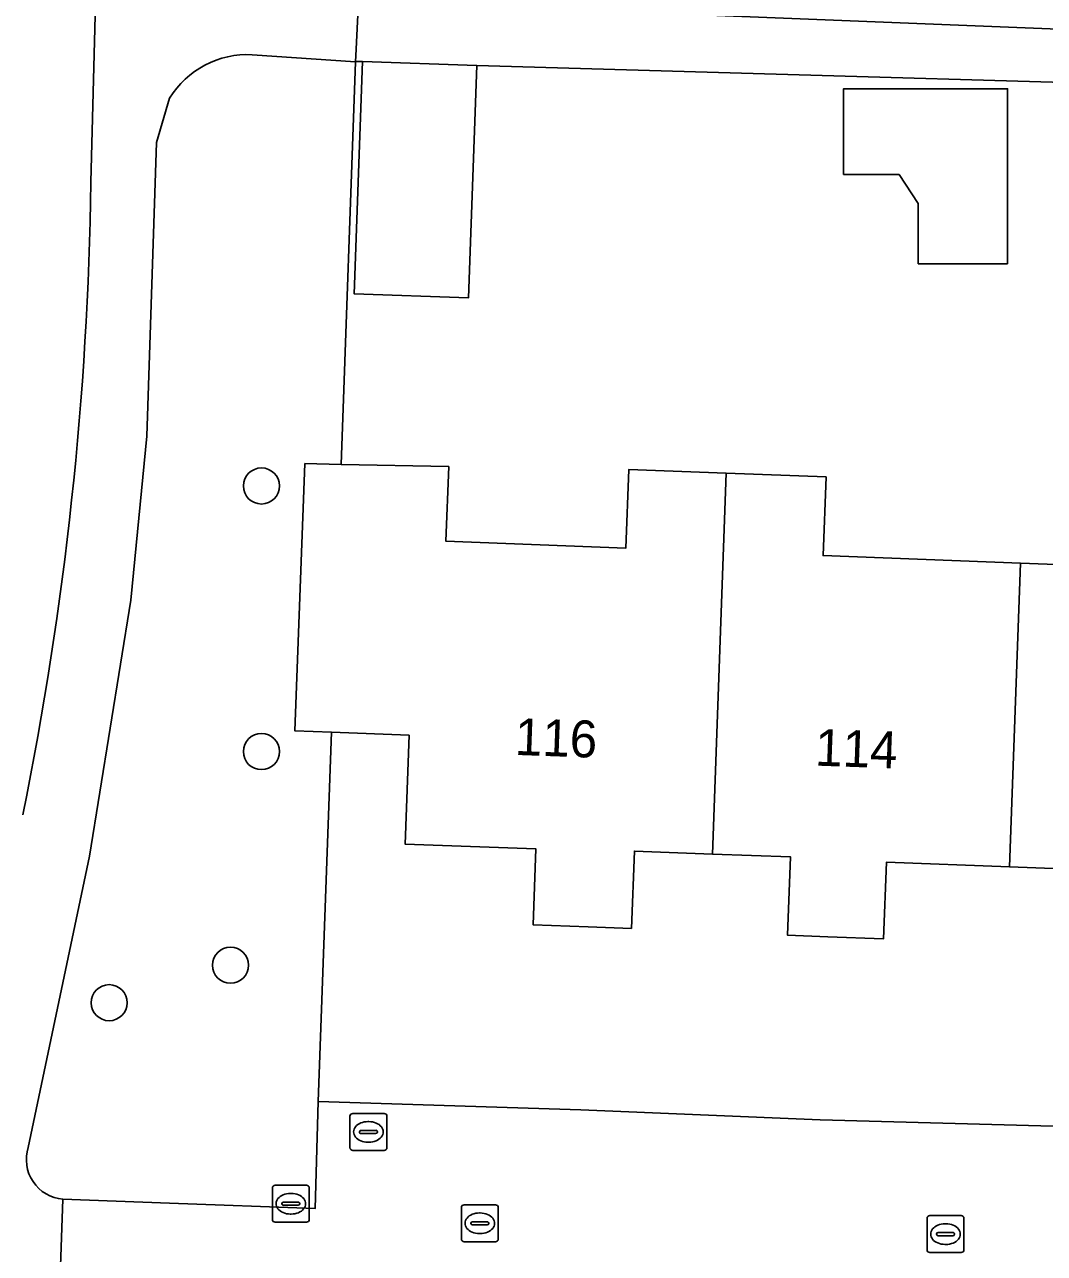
# Model space of a CAD drawing. Extents: x 158455 to 159797, y 387218 to 388672.
# Drawn here: x 159496.07 to 159523.72, y 387900.91 to 387934.21 of the extents above; entities that cross this region are included whole.
import ezdxf

# ---------------------------------------------------------------- set-up
doc = ezdxf.new("R2010")
doc.units = 0
for name, color, linetype in [('IMGEO_Boom', 7, 'Continuous'), ('IMGEO_Brandkraan', 7, 'Continuous'), ('IMGEO_Erf', 7, 'Continuous'), ('IMGEO_Groenvoorziening', 7, 'Continuous'), ('IMGEO_Kolk', 7, 'Continuous'), ('IMGEO_Pand', 7, 'Continuous'), ('IMGEO_Pand_nummerreeks', 7, 'Continuous'), ('IMGEO_Rioolput', 7, 'Continuous'), ('IMGEO_Voetpad_halfverhard', 7, 'Continuous'), ('IMGEO_Voetpad_open', 7, 'Continuous')]:
    doc.layers.add(name, color=color, linetype=linetype)

msp = doc.modelspace()

# ---------------------------------------------------------------- linework, layer by layer
at = {"layer": 'IMGEO_Boom'}
for centre in [(159502.488, 387921.704), (159502.488, 387914.505), (159501.65, 387908.715), (159498.359, 387907.7)]:
    msp.add_circle(centre, 0.489, dxfattribs=at)
at = {"layer": 'IMGEO_Brandkraan'}
for p, q in [((159504.89, 387903.772), (159504.89, 387904.624)), ((159504.965, 387904.698), (159505.817, 387904.698)), ((159505.378, 387904.478), (159505.403, 387904.478)), ((159505.891, 387904.624), (159505.891, 387903.772)), ((159505.149, 387904.192), (159505.149, 387904.204)), ((159505.587, 387904.155), (159505.189, 387904.155)), ((159505.192, 387904.241), (159505.59, 387904.241)), ((159505.633, 387904.204), (159505.633, 387904.192)), ((159505.401, 387903.918), (159505.376, 387903.918)), ((159505.817, 387903.698), (159504.965, 387903.698))]:
    msp.add_line(p, q, dxfattribs=at)
for points in [[(159504.89, 387903.772), (159504.89, 387904.624)], [(159504.965, 387904.698), (159505.817, 387904.698)], [(159505.891, 387904.624), (159505.891, 387903.772)], [(159505.817, 387903.698), (159504.965, 387903.698)]]:
    msp.add_lwpolyline(points, dxfattribs=at)
for centre, radius, start, end in [((159504.967, 387904.622), 0.0765, 91.552, 178.448), ((159504.967, 387904.622), 0.0765, 91.552, 178.448), ((159505.815, 387904.622), 0.0765, 1.552, 88.448), ((159505.815, 387904.622), 0.0765, 1.552, 88.448), ((159505.189, 387904.201), 0.0403, 85.8775, 175.7526), ((159505.186, 387904.191), 0.0366, 178.938, 274.7102), ((159505.59, 387904.198), 0.043, 264.8664, 352.4533), ((159505.594, 387904.203), 0.0386, 1.7309, 96.639), ((159504.967, 387903.774), 0.0765, 181.552, 268.448), ((159504.967, 387903.774), 0.0765, 181.552, 268.448), ((159505.815, 387903.774), 0.0765, 271.552, 358.448), ((159505.815, 387903.774), 0.0765, 271.552, 358.448)]:
    msp.add_arc(centre, radius, start, end, dxfattribs=at)
for centre, major_axis, ratio, start_param, end_param in [((159505.377, 387904.198), (-0.387, 0.002), 0.722429, 4.712389, 7.853982), ((159505.402, 387904.198), (-0.39, 0.002), 0.717154, 1.570796, 4.712389)]:
    msp.add_ellipse(centre, major_axis=major_axis, ratio=ratio, start_param=start_param, end_param=end_param, dxfattribs=at)
at = {"layer": 'IMGEO_Erf'}
for points in [[(159508.212, 387968.348), (159506.105, 387969.022), (159505.12, 387934.842), (159538.559, 387933.504), (159545.077, 387933.504), (159545.077, 387936.071), (159547.552, 387936.071), (159547.552, 387933.505), (159557.087, 387933.177), (159557.095, 387933.408), (159557.93, 387954.892)], [(159533.303, 387932.376), (159508.329, 387933.095), (159508.103, 387926.799), (159505.005, 387926.91), (159505.231, 387933.206), (159505.041, 387933.211), (159505.04, 387933.2), (159504.649, 387922.29), (159507.569, 387922.229), (159507.492, 387920.205), (159512.373, 387920.02), (159512.453, 387922.152), (159515.087, 387922.052), (159517.798, 387921.95), (159517.717, 387919.816), (159523.069, 387919.614), (159528.598, 387919.406)], [(159526.108, 387911.258), (159522.775, 387911.383), (159519.438, 387911.509), (159519.36, 387909.431), (159517.846, 387909.488), (159516.756, 387909.529), (159516.836, 387911.649), (159514.718, 387911.729), (159512.602, 387911.809), (159512.523, 387909.711), (159511.352, 387909.755), (159509.857, 387909.812), (159509.934, 387911.866), (159506.382, 387912), (159506.494, 387914.948), (159504.388, 387915.028), (159504.029, 387905.021), (159511.146, 387904.796), (159517.64, 387904.527), (159527.283, 387904.264)]]:
    msp.add_lwpolyline(points, dxfattribs=at)
msp.add_lwpolyline([(159522.723, 387927.726), (159520.301, 387927.726), (159520.301, 387929.362), (159519.778, 387930.148), (159518.273, 387930.148), (159518.273, 387932.471), (159522.723, 387932.471)], close=True, dxfattribs=at)
at = {"layer": 'IMGEO_Groenvoorziening'}
for points in [[(159497.865, 387929.938), (159498.303, 387946.944)], [(159503.669, 387922.31), (159504.649, 387922.29), (159505.04, 387933.2), (159502.239, 387933.389)], [(159500, 387932.214), (159499.645, 387931.013), (159499.379, 387923.051), (159498.948, 387918.606), (159497.831, 387911.671), (159496.167, 387903.78)], [(159497.108, 387902.376), (159500, 387902.269), (159503.945, 387902.121), (159504.029, 387905.021), (159504.388, 387915.028), (159503.396, 387915.065), (159503.669, 387922.31)]]:
    msp.add_lwpolyline(points, dxfattribs=at)
for centre, radius, start, end in [((159502.101, 387930.932), 2.461, 86.7786, 148.6013), ((159405.855, 387931.179), 92.018, 348.47478, 359.22719), ((159497.191, 387903.449), 1.076, 162.0934, 265.5688)]:
    msp.add_arc(centre, radius, start, end, dxfattribs=at)
at = {"layer": 'IMGEO_Kolk'}
for p, q in [((159507.911, 387901.296), (159507.911, 387902.148)), ((159507.986, 387902.222), (159508.838, 387902.222)), ((159508.912, 387902.148), (159508.912, 387901.296)), ((159508.17, 387901.716), (159508.17, 387901.728)), ((159508.213, 387901.765), (159508.611, 387901.765)), ((159508.399, 387902.002), (159508.424, 387902.002)), ((159508.654, 387901.728), (159508.654, 387901.716)), ((159520.537, 387901.003), (159520.537, 387901.855)), ((159520.612, 387901.929), (159521.464, 387901.929)), ((159521.538, 387901.855), (159521.538, 387901.003)), ((159508.608, 387901.679), (159508.21, 387901.679)), ((159508.422, 387901.442), (159508.397, 387901.442)), ((159520.796, 387901.423), (159520.796, 387901.435)), ((159521.234, 387901.386), (159520.836, 387901.386)), ((159520.839, 387901.472), (159521.237, 387901.472)), ((159521.025, 387901.709), (159521.05, 387901.709)), ((159521.28, 387901.435), (159521.28, 387901.423)), ((159508.838, 387901.222), (159507.986, 387901.222)), ((159521.048, 387901.149), (159521.023, 387901.149)), ((159521.464, 387900.929), (159520.612, 387900.929))]:
    msp.add_line(p, q, dxfattribs=at)
for points in [[(159507.911, 387901.296), (159507.911, 387902.148)], [(159507.986, 387902.222), (159508.838, 387902.222)], [(159508.912, 387902.148), (159508.912, 387901.296)], [(159520.537, 387901.003), (159520.537, 387901.855)], [(159520.612, 387901.929), (159521.464, 387901.929)], [(159521.538, 387901.855), (159521.538, 387901.003)], [(159508.838, 387901.222), (159507.986, 387901.222)], [(159521.464, 387900.929), (159520.612, 387900.929)]]:
    msp.add_lwpolyline(points, dxfattribs=at)
for centre, radius, start, end in [((159507.988, 387902.146), 0.0765, 91.552, 178.448), ((159507.988, 387902.146), 0.0765, 91.552, 178.448), ((159508.836, 387902.146), 0.0765, 1.552, 88.448), ((159508.836, 387902.146), 0.0765, 1.552, 88.448), ((159508.21, 387901.725), 0.0403, 85.8775, 175.7526), ((159508.615, 387901.727), 0.0386, 1.7309, 96.639), ((159520.614, 387901.853), 0.0765, 91.552, 178.448), ((159520.614, 387901.853), 0.0765, 91.552, 178.448), ((159521.462, 387901.853), 0.0765, 1.552, 88.448), ((159521.462, 387901.853), 0.0765, 1.552, 88.448), ((159508.207, 387901.715), 0.0366, 178.938, 274.7102), ((159508.611, 387901.722), 0.043, 264.8664, 352.4533), ((159520.836, 387901.432), 0.0403, 85.8775, 175.7526), ((159520.833, 387901.422), 0.0366, 178.938, 274.7102), ((159521.237, 387901.429), 0.043, 264.8664, 352.4533), ((159521.241, 387901.434), 0.0386, 1.7309, 96.639), ((159507.988, 387901.298), 0.0765, 181.552, 268.448), ((159507.988, 387901.298), 0.0765, 181.552, 268.448), ((159508.836, 387901.298), 0.0765, 271.552, 358.448), ((159508.836, 387901.298), 0.0765, 271.552, 358.448), ((159520.614, 387901.005), 0.0765, 181.552, 268.448), ((159520.614, 387901.005), 0.0765, 181.552, 268.448), ((159521.462, 387901.005), 0.0765, 271.552, 358.448), ((159521.462, 387901.005), 0.0765, 271.552, 358.448)]:
    msp.add_arc(centre, radius, start, end, dxfattribs=at)
for centre, major_axis, ratio, start_param, end_param in [((159508.398, 387901.722), (-0.387, 0.002), 0.722429, 4.712389, 7.853982), ((159508.423, 387901.722), (-0.39, 0.002), 0.717154, 1.570796, 4.712389), ((159521.024, 387901.429), (-0.387, 0.002), 0.722429, 4.712389, 7.853982), ((159521.049, 387901.429), (-0.39, 0.002), 0.717154, 1.570796, 4.712389)]:
    msp.add_ellipse(centre, major_axis=major_axis, ratio=ratio, start_param=start_param, end_param=end_param, dxfattribs=at)
at = {"layer": 'IMGEO_Pand'}
for points in [[(159508.103, 387926.799), (159508.329, 387933.095), (159505.231, 387933.206), (159505.005, 387926.91)], [(159522.723, 387927.726), (159522.723, 387932.471), (159518.273, 387932.471), (159518.273, 387930.148), (159519.778, 387930.148), (159520.301, 387929.362), (159520.301, 387927.726)], [(159515.087, 387922.052), (159512.453, 387922.152), (159512.373, 387920.02), (159507.492, 387920.205), (159507.569, 387922.229), (159504.649, 387922.29), (159503.669, 387922.31), (159503.396, 387915.065), (159504.388, 387915.028), (159506.494, 387914.948), (159506.382, 387912), (159509.934, 387911.866), (159509.857, 387909.812), (159511.352, 387909.755), (159512.523, 387909.711), (159512.602, 387911.809), (159514.718, 387911.729)], [(159515.087, 387922.052), (159514.718, 387911.729), (159516.836, 387911.649), (159516.756, 387909.529), (159517.846, 387909.488), (159519.36, 387909.431), (159519.438, 387911.509), (159522.775, 387911.383), (159523.069, 387919.614), (159517.717, 387919.816), (159517.798, 387921.95)], [(159523.069, 387919.614), (159522.775, 387911.383), (159526.108, 387911.258), (159526.03, 387909.189), (159527.486, 387909.134), (159528.747, 387909.086), (159528.826, 387911.184), (159530.91, 387911.105), (159531.281, 387921.486), (159528.68, 387921.584), (159528.598, 387919.406)]]:
    msp.add_lwpolyline(points, close=True, dxfattribs=at)
at = {"layer": 'IMGEO_Rioolput'}
for p, q in [((159502.86, 387902.752), (159503.712, 387902.752)), ((159502.785, 387901.826), (159502.785, 387902.678)), ((159503.273, 387902.532), (159503.298, 387902.532)), ((159503.786, 387902.678), (159503.786, 387901.826)), ((159503.044, 387902.246), (159503.044, 387902.258)), ((159503.482, 387902.209), (159503.084, 387902.209)), ((159503.087, 387902.295), (159503.485, 387902.295)), ((159503.528, 387902.258), (159503.528, 387902.246)), ((159503.712, 387901.752), (159502.86, 387901.752)), ((159503.296, 387901.972), (159503.271, 387901.972))]:
    msp.add_line(p, q, dxfattribs=at)
for points in [[(159502.86, 387902.752), (159503.712, 387902.752)], [(159502.785, 387901.826), (159502.785, 387902.678)], [(159503.786, 387902.678), (159503.786, 387901.826)], [(159503.712, 387901.752), (159502.86, 387901.752)]]:
    msp.add_lwpolyline(points, dxfattribs=at)
for centre, radius, start, end in [((159502.862, 387902.676), 0.0765, 91.552, 178.448), ((159502.862, 387902.676), 0.0765, 91.552, 178.448), ((159503.71, 387902.676), 0.0765, 1.552, 88.448), ((159503.71, 387902.676), 0.0765, 1.552, 88.448), ((159503.084, 387902.255), 0.0403, 85.8775, 175.7526), ((159503.081, 387902.245), 0.0366, 178.938, 274.7102), ((159503.485, 387902.252), 0.043, 264.8664, 352.4533), ((159503.489, 387902.257), 0.0386, 1.7309, 96.639), ((159502.862, 387901.828), 0.0765, 181.552, 268.448), ((159502.862, 387901.828), 0.0765, 181.552, 268.448), ((159503.71, 387901.828), 0.0765, 271.552, 358.448), ((159503.71, 387901.828), 0.0765, 271.552, 358.448)]:
    msp.add_arc(centre, radius, start, end, dxfattribs=at)
for centre, major_axis, ratio, start_param, end_param in [((159503.272, 387902.252), (-0.387, 0.002), 0.722429, 4.712389, 7.853982), ((159503.297, 387902.252), (-0.39, 0.002), 0.717154, 1.570796, 4.712389)]:
    msp.add_ellipse(centre, major_axis=major_axis, ratio=ratio, start_param=start_param, end_param=end_param, dxfattribs=at)
at = {"layer": 'IMGEO_Voetpad_halfverhard'}
for points in [[(159498.875, 387969.178), (159498.303, 387946.944), (159497.865, 387929.938)], [(159502.239, 387933.389), (159505.04, 387933.2), (159505.041, 387933.211), (159505.046, 387933.358), (159505.12, 387934.842), (159502.413, 387935.158)], [(159496.167, 387903.78), (159497.831, 387911.671), (159498.948, 387918.606), (159499.379, 387923.051), (159499.645, 387931.013), (159500, 387932.214)], [(159457.778, 387900.882), (159472.175, 387900.668), (159489.792, 387900.406), (159497.028, 387900.299), (159497.108, 387902.376)]]:
    msp.add_lwpolyline(points, dxfattribs=at)
for centre, radius, start, end in [((159502.101, 387930.932), 2.461, 86.7786, 148.6013), ((159405.855, 387931.179), 92.018, 348.47478, 359.22719), ((159497.191, 387903.449), 1.076, 162.0934, 265.5688)]:
    msp.add_arc(centre, radius, start, end, dxfattribs=at)
at = {"layer": 'IMGEO_Voetpad_open'}
for points in [[(159538.559, 387933.504), (159505.12, 387934.842), (159505.046, 387933.358), (159505.041, 387933.211), (159505.231, 387933.206), (159508.329, 387933.095), (159533.303, 387932.376)], [(159583.115, 387901.535), (159580.218, 387902.514), (159573.188, 387902.738), (159554.976, 387903.319), (159551.657, 387903.425), (159550.292, 387903.468), (159533.819, 387903.993), (159527.283, 387904.264), (159517.64, 387904.527), (159511.146, 387904.796), (159504.029, 387905.021), (159503.945, 387902.121), (159500, 387902.269), (159497.108, 387902.376), (159497.028, 387900.299), (159496.977, 387898.888), (159500, 387898.788), (159503.888, 387898.659), (159530.787, 387897.767), (159530.252, 387880.602), (159534.257, 387879.591), (159537.018, 387892.663), (159537.126, 387893.173)]]:
    msp.add_lwpolyline(points, dxfattribs=at)

# ---------------------------------------------------------------- texts
at = {"layer": 'IMGEO_Pand_nummerreeks'}
for s, p in [('116', (159509.348, 387914.416)), ('114', (159517.49, 387914.126))]:
    msp.add_text(s, height=1, rotation=357.9601, dxfattribs=at).set_placement(p)

doc.saveas('drawing.dxf')
